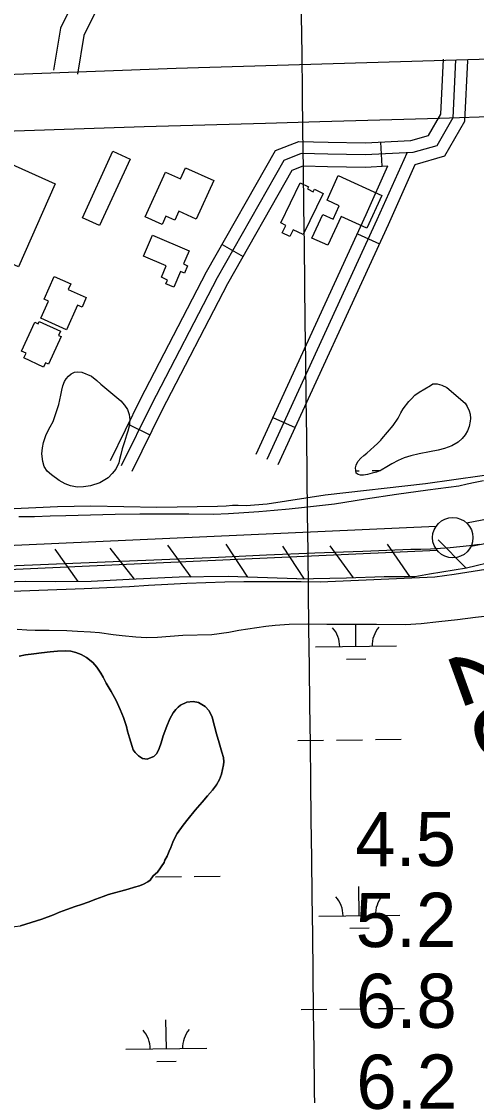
# Model space of a CAD drawing. Extents: x 3704301 to 3742427, y 506229 to 532009.
# Drawn here: x 3718650 to 3719213, y 521564 to 522892 of the extents above; entities that cross this region are included whole.
import ezdxf

# ---------------------------------------------------------------- set-up
doc = ezdxf.new("R2010")
doc.units = 0
for name, color, linetype in [('V-BLDG-OTLN', 7, 'Continuous'), ('V-FLOD-BASE', 7, 'Continuous'), ('V-GRID-MAJR', 7, 'Continuous'), ('V-LEVE-TOET', 7, 'Continuous'), ('V-RAIL-TRAK', 7, 'Continuous'), ('V-RIVR-RANG', 7, 'Continuous'), ('V-ROAD-CNTR', 7, 'Continuous'), ('V-RRAP-FSHR', 7, 'Continuous'), ('V-SITE-VEGE', 7, 'Continuous'), ('V-SURV-IDEN', 7, 'Continuous'), ('V-SURV-LINE', 7, 'Continuous'), ('V-TOPO-SHOR', 7, 'Continuous'), ('V-WETL-SWMP', 7, 'Continuous')]:
    doc.layers.add(name, color=color, linetype=linetype)

msp = doc.modelspace()

# ---------------------------------------------------------------- linework, layer by layer
at = {"layer": 'V-BLDG-OTLN'}
for points in [[(3718784.458, 522721.539), (3718746.722, 522639.365), (3718725.478, 522649.12200000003), (3718763.2290000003, 522731.288)], [(3718691.975, 522691.206), (3718646.339, 522588.474), (3718596.159, 522610.767), (3718599.145, 522617.492), (3718590.41, 522621.371), (3718600.2320000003, 522643.482), (3718593.99, 522646.255), (3718599.9990000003, 522659.778), (3718607.359, 522656.509), (3718634.176, 522716.878)], [(3718887.892, 522694.96), (3718866.288, 522647.504), (3718844.7490000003, 522657.308), (3718839.687, 522646.185), (3718828.842, 522651.123), (3718824.052, 522640.602), (3718803.1750000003, 522650.107), (3718828.414, 522705.54600000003), (3718846.588, 522697.27400000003), (3718852.81, 522710.93200000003)], [(3719041.916, 522701.206), (3719095.875, 522676.405), (3719077.339, 522636.07800000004), (3719045.236, 522650.83400000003), (3719028.801, 522615.07800000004), (3719009.355, 522624.015), (3719022.6920000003, 522653.025), (3719035.447, 522647.164), (3719043.149, 522663.923), (3719027.984, 522670.89400000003)], [(3719023.163, 522679.184), (3718998.259, 522628.23000000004), (3718986.024, 522634.21), (3718981.992, 522625.955), (3718972.606, 522630.542), (3718977.066, 522639.672), (3718970.693, 522642.787), (3718994.896, 522692.31), (3719005.04, 522687.352), (3719003.7290000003, 522684.669), (3719010.893, 522681.167), (3719012.478, 522684.407)], [(3718812.295, 522627.642), (3718857.557, 522608.147), (3718850.574, 522591.933), (3718855.575, 522589.781), (3718851.684, 522580.745), (3718846.957, 522582.781), (3718838.5640000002, 522563.298), (3718828.818, 522567.49700000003), (3718830.806, 522572.119), (3718823.147, 522575.418), (3718829.186, 522589.441), (3718801.061, 522601.559)], [(3718705.932, 522510.47000000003), (3718673.9420000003, 522524.74700000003), (3718683.494, 522546.148), (3718678.075, 522548.56700000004), (3718690.59, 522576.61600000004), (3718711.205, 522567.417), (3718708, 522560.237), (3718730.215, 522550.322), (3718725.0130000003, 522538.66500000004), (3718719.592, 522541.077)], [(3718699.194, 522502.17600000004), (3718683.592, 522468.24), (3718679.992, 522469.895), (3718677.52, 522464.51900000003), (3718653.188, 522475.705), (3718655.901, 522481.608), (3718650.257, 522484.202), (3718666.639, 522519.838), (3718670.813, 522517.919), (3718672.234, 522521.01300000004), (3718698.592, 522508.897), (3718696.146, 522503.577)]]:
    msp.add_lwpolyline(points, close=True, dxfattribs=at)
at = {"layer": 'V-FLOD-BASE'}
msp.add_lwpolyline([(3719216.254, 522245.00800000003), (3719204.2430000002, 522243.456), (3719192.205, 522242.121), (3719180.144, 522241.005), (3719168.065, 522240.107), (3719155.972, 522239.43200000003), (3719143.87, 522238.977), (3719131.7600000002, 522238.74100000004), (3719072.245, 522236.612), (3719012.738, 522234.291), (3718953.238, 522231.78), (3718893.748, 522229.081), (3718603.235, 522216.994)], dxfattribs=at)
at = {"layer": 'V-GRID-MAJR'}
msp.add_spline([(3719130.791, 511775.213), (3719057.661, 517832.646), (3718984.494, 523893.163), (3718911.326, 529953.694), (3718911.289, 529956.764)], degree=3, dxfattribs=at)
at = {"layer": 'V-LEVE-TOET'}
for points in [[(3719191.001, 522317.19800000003), (3719152.488, 522312.14), (3719114.014, 522306.782), (3719075.585, 522301.124), (3719037.204, 522295.168), (3719018.563, 522292.819), (3718999.9, 522290.681), (3718981.2120000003, 522288.75800000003), (3718962.501, 522287.04600000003), (3718943.774, 522285.54600000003), (3718925.0330000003, 522284.262), (3718906.275, 522283.189), (3718887.507, 522282.331), (3718857.123, 522282.591), (3718826.735, 522282.634), (3718796.347, 522282.462), (3718765.9590000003, 522282.07300000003), (3718735.572, 522281.469), (3718705.194, 522280.648), (3718685.781, 522280), (3718666.36, 522279.511), (3718646.933, 522279.179)], [(3719221.411, 522323.94200000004), (3719211.2290000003, 522321.909), (3719201.091, 522319.66000000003), (3719191.001, 522317.19800000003)], [(3719232.1920000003, 522215.386), (3719208.585, 522211.593), (3719184.943, 522208.028), (3719161.2660000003, 522204.68700000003), (3719113.992, 522202.826), (3719066.724, 522200.798), (3719019.464, 522198.60500000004), (3718995.896, 522198.978), (3718972.325, 522199.139), (3718948.755, 522199.09), (3718925.186, 522198.82800000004), (3718901.62, 522198.35500000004), (3718878.06, 522197.669), (3718854.506, 522196.77), (3718830.96, 522195.662), (3718807.426, 522194.341), (3718783.9050000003, 522192.80700000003), (3718727.679, 522190.37200000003), (3718671.4450000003, 522188.109), (3718615.205, 522186.018)]]:
    msp.add_lwpolyline(points, dxfattribs=at)
at = {"layer": 'V-RAIL-TRAK'}
for points in [[(3718112.348, 522742.728), (3718137.0810000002, 522743.221), (3718192.73, 522744.219), (3718248.38, 522745.101), (3718252.826, 522745.163), (3718304.0300000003, 522745.869), (3718369.744, 522747.702), (3718435.4560000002, 522749.67), (3718501.164, 522751.772), (3718566.8680000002, 522754.004), (3718801.887, 522761.80700000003), (3718951.808, 522766.216)], [(3718951.808, 522766.216), (3719019.106, 522768.197), (3719093.032, 522770.032), (3719166.953, 522772.172), (3719240.863, 522774.615)]]:
    msp.add_lwpolyline(points, dxfattribs=at)
at = {"layer": 'V-ROAD-CNTR'}
for p, q in [((3719094.166772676, 522742.6834884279), (3719095.656769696, 522712.7205483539)), ((3719065.5288299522, 522629.2577152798), (3719092.787775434, 522616.72974033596)), ((3718898.1851646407, 522616.153741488), (3718924.252112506, 522601.303771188)), ((3718961.123038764, 522402.10316959), (3718988.3819842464, 522389.5751946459)), ((3718782.1383967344, 522393.740186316), (3718809.053342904, 522380.490212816))]:
    msp.add_line(p, q, dxfattribs=at)
for points in [[(3719307.60934579, 524195.01258376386), (3719295.557369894, 524168.16463746), (3719098.661763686, 523750.4044729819), (3718987.522985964, 523507.4879588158), (3718849.0162629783, 523205.53656271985), (3718750.5714598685, 522989.1859954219), (3718698.4235641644, 522883.63720651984), (3718689.673581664, 522831.4513108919)], [(3719341.1472787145, 524196.4715808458), (3719322.813315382, 524155.62666253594), (3719125.871709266, 523737.76849825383), (3719014.7969314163, 523494.993983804), (3718876.304208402, 523193.070587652), (3718777.679405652, 522976.326021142), (3718727.2795064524, 522874.31522516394), (3718719.261522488, 522826.49132081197)], [(3718841.2412785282, 522834.0583056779), (3720352.978255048, 522878.8772160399), (3720668.4176241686, 522891.6661904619)], [(3718084.837791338, 522811.7483502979), (3718298.423364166, 522813.87034605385), (3718841.2412785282, 522834.0583056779)], [(3718760.0544409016, 522348.8812760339), (3718797.4253661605, 522424.7951242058), (3718878.8152033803, 522582.15180949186), (3718964.2230325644, 522732.07250965), (3718993.273974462, 522743.43548692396), (3719029.2269025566, 522742.6414885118), (3719075.035810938, 522741.7314903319), (3719131.692697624, 522744.54948469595), (3719153.611653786, 522750.8864720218), (3719168.6036238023, 522777.06641966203), (3719171.94461712, 522845.04328370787)], [(3719186.9265871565, 522844.30728517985), (3719183.408594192, 522772.73542832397), (3719163.610633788, 522738.163497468), (3719134.181692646, 522729.65451448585), (3719075.25981049, 522726.7245203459), (3719028.912903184, 522727.64451850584), (3718995.942969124, 522728.37251705), (3718974.629011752, 522720.03653372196), (3718891.999177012, 522574.99082381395), (3718810.817339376, 522418.03613772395), (3718773.5124139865, 522342.256289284)], [(3719136.9236871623, 522714.83254412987), (3719173.60961379, 522725.44052291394), (3719198.213564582, 522768.40443698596), (3719201.908557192, 522843.5712866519)], [(3718953.8710532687, 522350.40827298), (3719090.101780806, 522646.80368018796), (3719126.956707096, 522729.29551520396)], [(3718786.9703870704, 522335.6313025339), (3718824.209312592, 522411.277151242), (3718905.1831506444, 522567.829838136), (3718985.0349909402, 522708.0005577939), (3718998.611963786, 522713.3095471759), (3719028.5989038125, 522712.6475484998), (3719075.4838100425, 522711.71755035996), (3719103.291754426, 522713.099547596)], [(3718940.2420805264, 522356.67226045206), (3719076.4388081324, 522652.99566780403), (3719103.291754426, 522713.099547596)], [(3718967.50002601, 522344.1442855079), (3719103.76475348, 522640.6116925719), (3719136.9236871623, 522714.83254412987)]]:
    msp.add_lwpolyline(points, dxfattribs=at)
at = {"layer": 'V-RRAP-FSHR'}
for p, q in [((3719199.508, 522216.325), (3719165.171, 522251.043)), ((3718720.098, 522199.293), (3718691.877, 522239.143)), ((3718790.025, 522202.17100000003), (3718759.972, 522240.658)), ((3718859.97, 522204.829), (3718831.2970000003, 522244.35500000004)), ((3718929.948, 522204.69800000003), (3718903.421, 522245.696)), ((3718999.901, 522202.139), (3718973.3740000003, 522243.137)), ((3719060.492, 522203.87200000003), (3719031.696, 522243.309)), ((3719130.453, 522205.419), (3719102.717, 522245.608))]:
    msp.add_line(p, q, dxfattribs=at)
for points in [[(3718990.506, 522202.483), (3719051.955, 522203.70300000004), (3719098.747, 522205.634), (3719136.514, 522205.378), (3719154.776, 522208.691), (3719200.2770000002, 522216.456), (3719237.6890000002, 522225.13800000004), (3719283.713, 522232.87700000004), (3719388.502, 522251.412), (3719462.5870000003, 522264.351), (3719522.923, 522275.07), (3719569.495, 522283.308), (3719605.426, 522293.898), (3719681.11, 522296.528), (3719775.716, 522299.815), (3719846.525, 522299.27), (3719931.759, 522304.061), (3719989.894, 522307.278), (3720038.384, 522311.75), (3720089.094, 522318.738)], [(3718990.506, 522202.483), (3718905.549, 522205.591), (3718845.1, 522204.58), (3718783.272, 522201.819), (3718736.495, 522199.38), (3718692.414, 522199.145), (3718654.8370000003, 522199.378), (3718617.198, 522198.318), (3718577.342, 522194.25200000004), (3718526.4020000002, 522191.492), (3718510.501, 522189.657)]]:
    msp.add_lwpolyline(points, dxfattribs=at)
at = {"layer": 'V-SITE-VEGE'}
msp.add_lwpolyline([(3718696.3680000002, 522418.326), (3718698.997, 522429.898), (3718700.0640000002, 522436.103), (3718701.291, 522441.303), (3718703.3570000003, 522446.661), (3718705.235, 522449.835), (3718708.4590000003, 522453.16500000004), (3718711.5100000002, 522455.993), (3718715.563, 522457.972), (3718719.6, 522458.43700000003), (3718724.974, 522458.05), (3718736.691, 522453.065), (3718743.1950000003, 522447.961), (3718748.358, 522443.208), (3718772.866, 522422.81200000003), (3718777.6920000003, 522417.556), (3718781.167, 522411.978), (3718783.295, 522405.907), (3718784.069, 522399.18), (3718783.1580000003, 522391.45900000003), (3718781.585, 522385.255), (3718780.1920000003, 522380.228), (3718777.427, 522372.18700000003), (3718774.656, 522363.30700000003), (3718773.077, 522356.434), (3718771.339, 522350.233), (3718770.4560000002, 522346.038), (3718766.688, 522338.178), (3718762.268, 522333.011), (3718757.177, 522327.514), (3718747.035, 522321.391), (3718735.572, 522317.635), (3718726.823, 522316.375), (3718718.92, 522315.945), (3718710.701, 522317.534), (3718704.002, 522319.951), (3718696.65, 522324.391), (3718687.137, 522331.03500000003), (3718681.972, 522335.788), (3718678.3310000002, 522341.537), (3718676.539, 522347.603), (3718675.451, 522357.02400000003), (3718676.031, 522364.74700000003), (3718677.602, 522371.118), (3718680.889, 522381.00200000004), (3718685.683, 522390.533), (3718689.443, 522397.052)], close=True, dxfattribs=at)
at = {"layer": 'V-SURV-LINE'}
for points in [[(3719200.225241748, 522272.04236767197), (3719566.507828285, 522341.7539205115)], [(3719572.1263147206, 522312.2847382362), (3719205.8428978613, 522242.57302736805)], [(3718458.2647175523, 522235.84537257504), (3719162.7693875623, 522267.65624195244)], [(3719164.119735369, 522237.68664787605), (3718459.6152106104, 522205.8757850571)]]:
    msp.add_lwpolyline(points, dxfattribs=at)
msp.add_circle((3719183.41145, 522253.5730999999), 25, dxfattribs=at)
at = {"layer": 'V-TOPO-SHOR'}
for points in [[(3719289.72, 522339.999), (3719149.846, 522319.961), (3719025.758, 522306.112), (3718954.0470000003, 522294.82), (3718927.984, 522292.798), (3718918.217, 522293.43700000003), (3718911.18, 522293.26900000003), (3718903.3570000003, 522292.483), (3718892.717, 522291.88300000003), (3718817.503, 522290.875), (3718736.056, 522292.352), (3718694.848, 522291.57), (3718632.046, 522288.88300000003), (3718547.541, 522289.292), (3718541.911, 522289.19)], [(3718647.361, 522107.059), (3718655.279, 522108.566), (3718665.508, 522109.928), (3718674.882, 522111.055), (3718685.72, 522112.533), (3718694.6040000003, 522113.179), (3718704.457, 522113.572), (3718711.021, 522113.023), (3718717.208, 522111.626), (3718723.995, 522109.13), (3718730.649, 522105.54000000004), (3718738.4930000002, 522099.021), (3718743.426, 522093.381), (3718748.344, 522086.157), (3718751.336, 522081.023), (3718755.035, 522073.689), (3718761.2630000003, 522063.537), (3718767.355, 522052.048), (3718772.361, 522041.177), (3718776.281, 522031.289), (3718780.063, 522019.943), (3718781.349, 522014.338), (3718783.702, 522006.04600000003), (3718785.23, 522000.55700000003), (3718786.8850000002, 521995.435), (3718788.427, 521991.407), (3718790.5840000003, 521987.859), (3718794.921, 521983.684), (3718799.878, 521980.59500000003), (3718805.7060000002, 521979.69), (3718808.27, 521980.759), (3718813.7630000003, 521982.897), (3718817.568, 521986.631), (3718820.4250000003, 521992.805), (3718822.924, 521999.836), (3718825.4390000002, 522008.446), (3718829.688, 522020.566), (3718833.663, 522029.407), (3718837.87, 522037.03), (3718840.948, 522041.01300000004), (3718844.018, 522044.147), (3718846.957, 522046.30700000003), (3718854.7430000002, 522050.219), (3718862.29, 522051.12), (3718868.846, 522049.842), (3718877.31, 522044.775), (3718882.2460000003, 522039.5), (3718885.8200000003, 522031.56200000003), (3718888.875, 522020.34500000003), (3718891.339, 522010.957), (3718894.7630000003, 521999.979), (3718898.059, 521988.396), (3718899.941, 521981.689), (3718900.256, 521976.456), (3718899.978, 521972.811), (3718898.704, 521966.742), (3718897.311, 521961.039), (3718894.8170000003, 521954.375), (3718891.3510000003, 521947.962), (3718886.301, 521941.321), (3718880.153, 521934.204), (3718873.636, 521926.727), (3718864.785, 521916.472), (3718856.294, 521906.09500000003), (3718850.2600000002, 521898.126), (3718842.744, 521887.981), (3718839.4020000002, 521881.568), (3718837.29, 521877.087), (3718834.794, 521870.3), (3718832.9280000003, 521865.819), (3718830.438, 521859.76300000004), (3718827.593, 521854.803), (3718826.975, 521853.715), (3718826.596, 521852.136)], [(3718826.596, 521852.136), (3718818.2090000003, 521839.934), (3718812.85, 521835.267)], [(3718812.85, 521835.267), (3718809.1550000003, 521830.196), (3718806.335, 521827.913), (3718801.078, 521825.043), (3718796.074, 521823.145), (3718789.978, 521821.378), (3718782.173, 521819.141), (3718757.787, 521812.44), (3718751.319, 521810.07), (3718742.042, 521806.509), (3718732.646, 521803.072), (3718724.591, 521800.107), (3718716.417, 521797.389), (3718706.167, 521793.715), (3718697.017, 521790.518), (3718689.81, 521787.305), (3718675.4080000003, 521781.847), (3718648.821, 521773.829)]]:
    msp.add_lwpolyline(points, dxfattribs=at)
at = {"layer": 'V-WETL-SWMP'}
for p, q in [((3719063.553328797, 522336.2550436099), (3719067.629896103, 522336.3048522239)), ((3719083.6287019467, 522336.5003300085), (3719094.049558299, 522336.62765488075)), ((3719063.707565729, 522119.0231238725), (3719063.371230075, 522146.54341982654)), ((3719013.7113099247, 522118.4122559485), (3719113.7038215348, 522119.6339917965)), ((3719051.8970363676, 522103.44681601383), (3719075.8952391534, 522103.7400326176)), ((3718991.7156808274, 522002.7040000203), (3719023.713284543, 522003.09495549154)), ((3719039.7120864, 522003.29043322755), (3719071.709690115, 522003.6813886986)), ((3719087.7084919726, 522003.8768664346), (3719119.706095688, 522004.2678219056)), ((3718815.855701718, 521834.043466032), (3718847.853305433, 521834.43442150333)), ((3718863.85210729, 521834.62989923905), (3718895.8497110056, 521835.02085471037)), ((3719067.7729665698, 521786.3761599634), (3719067.3330344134, 521822.3731260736)), ((3719017.7767107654, 521785.76529203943), (3719117.7692223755, 521786.9870278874)), ((3719055.9624372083, 521770.7998521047), (3719079.960639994, 521771.09306870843)), ((3718995.781081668, 521670.0570361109), (3719027.778685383, 521670.44799158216)), ((3719043.7774872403, 521670.64346931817), (3719075.7750909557, 521671.0344247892)), ((3719091.773892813, 521671.2299025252), (3719123.7714965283, 521671.6208579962)), ((3718829.2969823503, 521621.5898682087), (3718828.857050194, 521657.5868343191)), ((3718779.300726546, 521620.9790002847), (3718879.2932381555, 521622.2007361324)), ((3718817.4864529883, 521606.01356035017), (3718841.484655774, 521606.3067769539))]:
    msp.add_line(p, q, dxfattribs=at)
msp.add_lwpolyline([(3719095.622, 522375.86), (3719109.557, 522392.196), (3719115.861, 522401.378), (3719119.116, 522407.901), (3719122.188, 522412.913), (3719129.163, 522421.92100000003), (3719132.22, 522425.253), (3719136.631, 522429.748), (3719141.875, 522433.395), (3719155.734, 522441.83400000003), (3719158.776, 522443.65400000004), (3719164.1550000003, 522443.771), (3719169.853, 522442.204), (3719176.043, 522439.289), (3719198.711, 522419.749), (3719201.363, 522415.859), (3719203.495, 522410.294), (3719204.801, 522406.248), (3719205.254, 522400.867), (3719205.056, 522397.67600000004), (3719203.649, 522391.136), (3719201.582, 522385.778), (3719198.676, 522380.596), (3719195.106, 522376.261), (3719190.1890000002, 522371.602), (3719182.415, 522366.971), (3719173.143, 522363.86600000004), (3719165.227, 522361.925), (3719154.453, 522359.843), (3719141.825, 522357.27400000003), (3719131.72, 522354.849), (3719123.123, 522352.074), (3719116.036, 522348.94800000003), (3719108.267, 522344.821), (3719102.0130000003, 522341.015), (3719095.086, 522337.048), (3719089.0130000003, 522334.585), (3719083.79, 522333.12200000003), (3719077.895, 522331.666), (3719073.014, 522330.87200000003), (3719069.318, 522330.907), (3719066.301, 522331.776), (3719063.965, 522333.478), (3719063.017, 522339.873), (3719063.889, 522343.22500000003), (3719065.949, 522347.743), (3719069.683, 522351.74), (3719073.413, 522355.234), (3719076.971, 522358.22500000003), (3719081.544, 522362.04600000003), (3719086.12, 522366.204), (3719090.358, 522370.02900000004), (3719094.429, 522374.023)], close=True, dxfattribs=at)
for points in [[(3718656.722, 522139.637), (3718666.995, 522139.134), (3718684.4390000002, 522139.103), (3718706.208, 522138.762), (3718719.453, 522137.96), (3718735.403, 522137.132), (3718746.619, 522136.215), (3718763.636, 522133.889), (3718774.846, 522132.431), (3718791.737, 522131.054), (3718804.577, 522130.256), (3718818.237, 522130.423), (3718849.537, 522132.961), (3718885.403, 522133.998), (3718906.389, 522136.639), (3718918.718, 522139.091), (3718952.438, 522144.045), (3718963.811, 522145.425), (3718981.133, 522146.748), (3719003.72, 522147.075), (3719027.786, 522146.576), (3719089.046, 522146.536), (3719125.151, 522146.329), (3719144.231, 522147.636), (3719166.295, 522149.86), (3719189.174, 522152.483), (3719211.514, 522155.24700000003), (3719229.79, 522157.37200000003)], [(3718644.965, 522140.56), (3718656.722, 522139.637)], [(3718812.85, 521835.268), (3718818.21, 521839.934), (3718826.596, 521852.137), (3718826.975, 521853.715), (3718827.594, 521854.803), (3718830.438, 521859.76300000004), (3718832.9280000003, 521865.82), (3718834.794, 521870.30100000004), (3718837.291, 521877.088), (3718839.401, 521881.568), (3718842.745, 521887.981), (3718850.2600000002, 521898.126), (3718856.294, 521906.09500000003), (3718864.784, 521916.473), (3718873.637, 521926.726), (3718880.154, 521934.204), (3718886.302, 521941.321), (3718891.3510000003, 521947.962), (3718894.8170000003, 521954.374), (3718897.312, 521961.039), (3718898.704, 521966.742), (3718899.978, 521972.81), (3718900.256, 521976.456), (3718899.94, 521981.688), (3718898.058, 521988.395), (3718894.7630000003, 521999.979), (3718891.34, 522010.957), (3718888.876, 522020.344), (3718885.8200000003, 522031.56200000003), (3718882.247, 522039.5), (3718877.311, 522044.776), (3718868.846, 522049.843), (3718862.291, 522051.121), (3718854.7430000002, 522050.22000000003), (3718846.957, 522046.30700000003), (3718844.018, 522044.146), (3718840.948, 522041.01300000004), (3718837.87, 522037.02900000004), (3718833.663, 522029.407), (3718829.688, 522020.56700000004), (3718825.438, 522008.446), (3718822.924, 521999.836), (3718820.4250000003, 521992.806), (3718817.569, 521986.631), (3718813.764, 521982.897), (3718808.271, 521980.76), (3718805.707, 521979.69), (3718799.878, 521980.596), (3718794.9220000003, 521983.684), (3718790.583, 521987.86), (3718788.4280000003, 521991.407), (3718786.8850000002, 521995.435), (3718785.231, 522000.558), (3718783.702, 522006.045), (3718781.349, 522014.337), (3718780.0640000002, 522019.943), (3718776.2800000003, 522031.289), (3718772.361, 522041.177), (3718767.356, 522052.048), (3718761.2630000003, 522063.537), (3718755.035, 522073.69), (3718751.335, 522081.022), (3718748.343, 522086.158), (3718743.426, 522093.38), (3718738.4930000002, 522099.021), (3718730.65, 522105.54000000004), (3718723.995, 522109.13), (3718717.2090000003, 522111.62700000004), (3718711.02, 522113.023), (3718704.458, 522113.572), (3718694.6040000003, 522113.179), (3718685.72, 522112.534), (3718674.882, 522111.055), (3718665.508, 522109.928), (3718655.279, 522108.566), (3718647.36, 522107.06)], [(3718595.717, 521765.33400000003), (3718601.565, 521766.373), (3718608.3850000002, 521767.402), (3718615.3310000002, 521768.917), (3718623.25, 521770.423), (3718634.941, 521772.137), (3718648.821, 521773.829), (3718675.4080000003, 521781.847), (3718689.81, 521787.304), (3718697.0160000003, 521790.51900000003), (3718706.167, 521793.716), (3718716.417, 521797.389), (3718724.591, 521800.108), (3718732.646, 521803.072), (3718742.042, 521806.51), (3718751.319, 521810.07), (3718757.787, 521812.441), (3718782.173, 521819.142), (3718789.977, 521821.378), (3718796.074, 521823.145), (3718801.078, 521825.043), (3718806.335, 521827.912), (3718809.154, 521830.196), (3718812.85, 521835.268)]]:
    msp.add_lwpolyline(points, dxfattribs=at)
for centre, radius, start, end in [((3719008.462964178, 522118.82296428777), 35.24628790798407, 359.9282078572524, 41.47186619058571), ((3719118.94056277, 522120.17280979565), 35.246287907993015, 139.92819041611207, 181.4718487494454), ((3719012.528365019, 521786.1760003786), 35.24628790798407, 359.9282078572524, 41.47186619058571), ((3719123.005963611, 521787.5258458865), 35.246287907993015, 139.92819041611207, 181.4718487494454), ((3718774.0523807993, 521621.38970862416), 35.24628790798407, 359.9282078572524, 41.47186619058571), ((3718884.529979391, 521622.73955413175), 35.246287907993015, 139.92819041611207, 181.4718487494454)]:
    msp.add_arc(centre, radius, start, end, dxfattribs=at)

# ---------------------------------------------------------------- texts
at = {"layer": 'V-RIVR-RANG'}
for s, p in [('4.5', (3719062.8706775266, 521847.3086686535)), ('5.2', (3719063.3476775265, 521747.30966865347)), ('6.8', (3719063.8246775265, 521647.3106686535)), ('6.2', (3719064.3006775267, 521547.3116686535))]:
    msp.add_text(s, height=66.99999999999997, rotation=0.1283257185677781, dxfattribs=at).set_placement(p)
at = {"layer": 'V-SURV-IDEN'}
msp.add_text('239+34.4', height=99.99999999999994, rotation=289.96218775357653, dxfattribs=at).set_placement((3719175.9710695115, 522109.17517294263))

doc.saveas('drawing.dxf')
